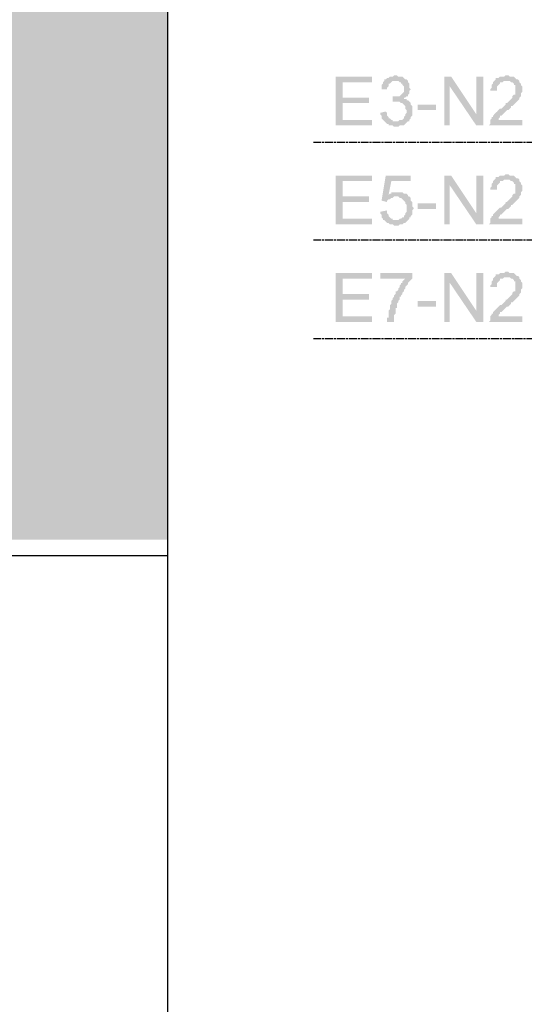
# Model space of a CAD drawing. Header units: millimetres. Extents: x -523 to 1404227, y -783705 to 1038705.
# Tile 317 of 508: x 509783 to 511317, y 226122 to 229114. Entities that reach past the tile are written whole.
import ezdxf

# ---------------------------------------------------------------- set-up
doc = ezdxf.new("R2010")
doc.units = ezdxf.units.MM
doc.linetypes.add('ACAD_ISO08W100', pattern=[36, 24, -3, 6, -3])
doc.layers.add('!!ELEKTRYKA', color=7, linetype='Continuous')

msp = doc.modelspace()

# ---------------------------------------------------------------- hatches: boundary and pattern name
at = {"layer": '!!ELEKTRYKA', "lineweight": 20}
h = msp.add_hatch(dxfattribs=at)
h.set_pattern_fill('ANGLE', color=252, scale=20, angle=45)
h.set_pattern_definition([(45, (-21351.2, 493119.56), (-98.782817, 98.782817), [101.6, -38.1]), (135, (-21351.2, 493119.56), (-98.782817, -98.782817), [101.6, -38.1])])
h.paths.add_polyline_path([(505924.29, 233020.18), (503848.23, 233020.18), (503848.23, 227533.74), (510233.12, 227533.74), (510231.96, 236524.84), (509722.03, 236518.66), (509723.12, 236518.29), (505924.29, 236468.29)])
at = {"layer": '!!ELEKTRYKA', "linetype": 'ACAD_ISO08W100'}
for points in [[(510853.24, 228941.13), (510743.17, 228941.13), (510743.17, 228792.96), (510853.24, 228792.96), (510853.24, 228809.89), (510764.34, 228809.89), (510764.34, 228860.69), (510844.77, 228860.69), (510844.77, 228877.63), (510764.34, 228877.63), (510764.34, 228924.2), (510853.24, 228924.2)], [(510891.34, 228932.66), (510891.34, 228928.43), (510887.11, 228924.2), (510887.11, 228919.96), (510882.87, 228915.73), (510882.87, 228911.5), (510882.87, 228907.26), (510882.87, 228903.03), (510899.81, 228903.03), (510899.81, 228903.03), (510899.81, 228907.26), (510904.04, 228911.5), (510904.04, 228915.73), (510904.04, 228919.96), (510908.27, 228919.96), (510912.51, 228924.2), (510912.51, 228924.2), (510916.74, 228928.43), (510920.97, 228928.43), (510925.21, 228928.43)], [(510925.21, 228945.36), (510920.97, 228945.36), (510916.74, 228941.13), (510908.27, 228941.13), (510904.04, 228936.9), (510899.81, 228936.9), (510895.57, 228932.66), (510895.57, 228932.66), (510891.34, 228932.66), (510925.21, 228928.43), (510929.44, 228928.43), (510933.67, 228928.43), (510937.91, 228924.2), (510942.14, 228924.2), (510942.14, 228919.96), (510946.37, 228919.96), (510946.37, 228915.73), (510950.61, 228911.5), (510950.61, 228907.26), (510950.61, 228903.03), (510950.61, 228903.03), (510950.61, 228898.8), (510950.61, 228894.56), (510946.37, 228890.33), (510946.37, 228890.33), (510942.14, 228886.1), (510942.14, 228886.1), (510937.91, 228881.86), (510933.67, 228881.86), (510929.44, 228881.86), (510925.21, 228881.86), (510920.97, 228881.86), (510954.84, 228877.63), (510959.07, 228881.86), (510963.31, 228881.86), (510963.31, 228886.1), (510967.54, 228890.33), (510967.54, 228890.33), (510967.54, 228894.56), (510967.54, 228898.8), (510971.77, 228903.03), (510967.54, 228907.26), (510967.54, 228911.5), (510967.54, 228915.73), (510967.54, 228919.96), (510963.31, 228924.2), (510963.31, 228924.2), (510963.31, 228928.43), (510959.07, 228932.66), (510954.84, 228932.66), (510950.61, 228936.9), (510950.61, 228936.9), (510946.37, 228941.13), (510942.14, 228941.13), (510937.91, 228941.13), (510933.67, 228941.13), (510929.44, 228945.36)], [(511094.54, 228941.13), (511073.38, 228941.13), (511073.38, 228792.96), (511090.31, 228792.96), (511090.31, 228911.5)], [(511301.98, 228928.43), (511263.88, 228928.43), (511272.35, 228928.43), (511276.58, 228924.2), (511280.82, 228924.2), (511285.05, 228919.96), (511285.05, 228919.96), (511285.05, 228915.73), (511289.28, 228915.73), (511289.28, 228911.5), (511289.28, 228907.26), (511289.28, 228903.03), (511289.28, 228898.8), (511289.28, 228894.56), (511289.28, 228890.33), (511289.28, 228886.1), (511285.05, 228886.1), (511280.82, 228881.86), (511280.82, 228877.63), (511280.82, 228877.63), (511276.58, 228873.39), (511272.35, 228869.16), (511272.35, 228869.16), (511268.12, 228864.93), (511263.88, 228860.69), (511259.65, 228860.69), (511259.65, 228856.46), (511255.42, 228852.23), (511251.18, 228847.99), (511246.95, 228843.76), (511242.71, 228843.76), (511238.48, 228839.53), (511234.25, 228835.29), (511234.25, 228835.29), (511230.01, 228831.06), (511225.78, 228826.83), (511225.78, 228826.83), (511221.55, 228822.59), (511221.55, 228818.36), (511217.31, 228818.36), (511217.31, 228814.13), (511213.08, 228809.89), (511213.08, 228805.66), (511213.08, 228805.66), (511213.08, 228801.43), (511213.08, 228797.19), (511208.85, 228792.96), (511310.45, 228792.96), (511310.45, 228809.89), (511238.48, 228809.89), (511238.48, 228809.89), (511238.48, 228814.13), (511242.71, 228818.36), (511242.71, 228822.59), (511246.95, 228822.59), (511246.95, 228822.59), (511251.18, 228826.83), (511251.18, 228826.83), (511255.42, 228831.06), (511259.65, 228835.29), (511263.88, 228839.53), (511268.12, 228839.53), (511272.35, 228843.76), (511276.58, 228847.99), (511276.58, 228852.23), (511280.82, 228852.23), (511285.05, 228856.46), (511289.28, 228860.69), (511289.28, 228860.69), (511293.52, 228864.93), (511293.52, 228864.93), (511293.52, 228864.93), (511297.75, 228869.16), (511301.98, 228873.39), (511301.98, 228877.63), (511306.22, 228881.86), (511306.22, 228886.1), (511306.22, 228886.1), (511306.22, 228890.33), (511310.45, 228894.56), (511310.45, 228898.8), (511310.45, 228903.03), (511310.45, 228903.03), (511310.45, 228907.26), (511310.45, 228911.5), (511306.22, 228915.73), (511306.22, 228919.96), (511306.22, 228919.96), (511301.98, 228924.2)], [(511263.88, 228945.36), (511259.65, 228945.36), (511255.42, 228941.13), (511242.71, 228941.13), (511238.48, 228936.9), (511234.25, 228936.9), (511230.01, 228936.9), (511230.01, 228932.66), (511225.78, 228928.43), (511225.78, 228928.43), (511221.55, 228924.2), (511221.55, 228919.96), (511217.31, 228915.73), (511217.31, 228911.5), (511217.31, 228907.26), (511213.08, 228903.03), (511213.08, 228898.8), (511234.25, 228898.8), (511234.25, 228903.03), (511234.25, 228907.26), (511234.25, 228911.5), (511238.48, 228915.73), (511238.48, 228915.73), (511242.71, 228919.96), (511242.71, 228924.2), (511246.95, 228924.2), (511251.18, 228924.2), (511255.42, 228928.43), (511259.65, 228928.43), (511263.88, 228928.43), (511301.98, 228928.43), (511297.75, 228932.66), (511297.75, 228932.66), (511293.52, 228932.66), (511289.28, 228936.9), (511289.28, 228936.9), (511285.05, 228941.13), (511280.82, 228941.13), (511276.58, 228941.13), (511272.35, 228941.13), (511268.12, 228945.36)], [(510963.31, 228869.16), (510929.44, 228864.93), (510929.44, 228864.93), (510937.91, 228864.93), (510942.14, 228860.69), (510946.37, 228860.69), (510950.61, 228856.46), (510950.61, 228856.46), (510954.84, 228852.23), (510954.84, 228847.99), (510954.84, 228843.76), (510959.07, 228839.53), (510959.07, 228835.29), (510959.07, 228835.29), (510959.07, 228831.06), (510954.84, 228826.83), (510954.84, 228822.59), (510954.84, 228822.59), (510950.61, 228818.36), (510950.61, 228814.13), (510946.37, 228809.89), (510942.14, 228809.89), (510937.91, 228809.89), (510933.67, 228805.66), (510929.44, 228805.66), (510925.21, 228805.66), (510891.34, 228805.66), (510895.57, 228801.43), (510895.57, 228801.43), (510899.81, 228797.19), (510904.04, 228797.19), (510904.04, 228792.96), (510908.27, 228792.96), (510912.51, 228792.96), (510916.74, 228792.96), (510920.97, 228788.73), (510925.21, 228788.73), (510929.44, 228788.73), (510933.67, 228788.73), (510937.91, 228792.96), (510942.14, 228792.96), (510946.37, 228792.96), (510950.61, 228792.96), (510954.84, 228797.19), (510954.84, 228797.19), (510959.07, 228801.43), (510963.31, 228805.66), (510963.31, 228805.66), (510967.54, 228805.66), (510967.54, 228809.89), (510971.77, 228814.13), (510971.77, 228818.36), (510976.01, 228822.59), (510976.01, 228826.83), (510976.01, 228826.83), (510976.01, 228831.06), (510976.01, 228835.29), (510976.01, 228839.53), (510976.01, 228843.76), (510976.01, 228847.99), (510976.01, 228852.23), (510971.77, 228856.46), (510971.77, 228856.46), (510971.77, 228860.69), (510971.77, 228860.69), (510967.54, 228864.93)], [(510916.74, 228881.86), (510916.74, 228864.93), (510916.74, 228864.93), (510929.44, 228864.93), (510963.31, 228869.16), (510959.07, 228869.16), (510959.07, 228873.39), (510954.84, 228873.39), (510950.61, 228873.39), (510950.61, 228877.63), (510954.84, 228877.63), (510920.97, 228881.86)], [(510895.57, 228835.29), (510878.64, 228831.06), (510878.64, 228831.06), (510878.64, 228826.83), (510882.87, 228822.59), (510882.87, 228818.36), (510882.87, 228814.13), (510887.11, 228809.89), (510887.11, 228809.89), (510891.34, 228805.66), (510925.21, 228805.66), (510920.97, 228805.66), (510916.74, 228805.66), (510916.74, 228809.89), (510912.51, 228809.89), (510908.27, 228814.13), (510908.27, 228814.13), (510904.04, 228814.13), (510904.04, 228818.36), (510899.81, 228822.59), (510899.81, 228826.83), (510899.81, 228831.06)], [(510853.24, 228640.56), (510743.17, 228640.56), (510743.17, 228492.39), (510853.24, 228492.39), (510853.24, 228509.32), (510764.34, 228509.32), (510764.34, 228560.12), (510844.77, 228560.12), (510844.77, 228577.05), (510764.34, 228577.05), (510764.34, 228623.62), (510853.24, 228623.62)], [(510971.77, 228640.56), (510895.57, 228640.56), (510882.87, 228564.35), (510899.81, 228560.12), (510899.81, 228564.35), (510904.04, 228568.59), (510908.27, 228568.59), (510912.51, 228572.82), (510912.51, 228572.82), (510912.51, 228572.82), (510916.74, 228572.82), (510920.97, 228577.05), (510925.21, 228577.05), (510963.31, 228577.05), (510963.31, 228581.29), (510904.04, 228581.29), (510912.51, 228623.62), (510971.77, 228623.62)], [(511094.54, 228640.56), (511073.38, 228640.56), (511073.38, 228492.39), (511090.31, 228492.39), (511090.31, 228610.92)], [(511301.98, 228627.86), (511263.88, 228627.86), (511272.35, 228627.86), (511276.58, 228623.62), (511280.82, 228623.62), (511285.05, 228619.39), (511285.05, 228619.39), (511285.05, 228615.15), (511289.28, 228615.15), (511289.28, 228610.92), (511289.28, 228606.69), (511289.28, 228602.45), (511289.28, 228598.22), (511289.28, 228593.99), (511289.28, 228589.75), (511289.28, 228585.52), (511285.05, 228585.52), (511280.82, 228581.29), (511280.82, 228577.05), (511280.82, 228577.05), (511276.58, 228572.82), (511272.35, 228568.59), (511272.35, 228568.59), (511268.12, 228564.35), (511263.88, 228560.12), (511259.65, 228560.12), (511259.65, 228555.89), (511255.42, 228551.65), (511251.18, 228547.42), (511246.95, 228543.19), (511242.71, 228543.19), (511238.48, 228538.95), (511234.25, 228534.72), (511234.25, 228534.72), (511230.01, 228530.49), (511225.78, 228526.25), (511225.78, 228526.25), (511221.55, 228522.02), (511221.55, 228517.79), (511217.31, 228517.79), (511217.31, 228513.55), (511213.08, 228509.32), (511213.08, 228505.09), (511213.08, 228505.09), (511213.08, 228500.85), (511213.08, 228496.62), (511208.85, 228492.39), (511310.45, 228492.39), (511310.45, 228509.32), (511238.48, 228509.32), (511238.48, 228509.32), (511238.48, 228513.55), (511242.71, 228517.79), (511242.71, 228522.02), (511246.95, 228522.02), (511246.95, 228522.02), (511251.18, 228526.25), (511251.18, 228526.25), (511255.42, 228530.49), (511259.65, 228534.72), (511263.88, 228538.95), (511268.12, 228538.95), (511272.35, 228543.19), (511276.58, 228547.42), (511276.58, 228551.65), (511280.82, 228551.65), (511285.05, 228555.89), (511289.28, 228560.12), (511289.28, 228560.12), (511293.52, 228564.35), (511293.52, 228564.35), (511293.52, 228564.35), (511297.75, 228568.59), (511301.98, 228572.82), (511301.98, 228577.05), (511306.22, 228581.29), (511306.22, 228585.52), (511306.22, 228585.52), (511306.22, 228589.75), (511310.45, 228593.99), (511310.45, 228598.22), (511310.45, 228602.45), (511310.45, 228602.45), (511310.45, 228606.69), (511310.45, 228610.92), (511306.22, 228615.15), (511306.22, 228619.39), (511306.22, 228619.39), (511301.98, 228623.62)], [(511263.88, 228644.79), (511259.65, 228644.79), (511255.42, 228640.56), (511242.71, 228640.56), (511238.48, 228636.32), (511234.25, 228636.32), (511230.01, 228636.32), (511230.01, 228632.09), (511225.78, 228627.86), (511225.78, 228627.86), (511221.55, 228623.62), (511221.55, 228619.39), (511217.31, 228615.15), (511217.31, 228610.92), (511217.31, 228606.69), (511213.08, 228602.45), (511213.08, 228598.22), (511234.25, 228598.22), (511234.25, 228602.45), (511234.25, 228606.69), (511234.25, 228610.92), (511238.48, 228615.15), (511238.48, 228615.15), (511242.71, 228619.39), (511242.71, 228623.62), (511246.95, 228623.62), (511251.18, 228623.62), (511255.42, 228627.86), (511259.65, 228627.86), (511263.88, 228627.86), (511301.98, 228627.86), (511297.75, 228632.09), (511297.75, 228632.09), (511293.52, 228632.09), (511289.28, 228636.32), (511289.28, 228636.32), (511285.05, 228640.56), (511280.82, 228640.56), (511276.58, 228640.56), (511272.35, 228640.56), (511268.12, 228644.79)], [(510933.67, 228589.75), (510912.51, 228589.75), (510912.51, 228585.52), (510908.27, 228585.52), (510904.04, 228581.29), (510963.31, 228581.29), (510959.07, 228585.52), (510954.84, 228585.52), (510950.61, 228585.52), (510946.37, 228589.75), (510942.14, 228589.75), (510942.14, 228589.75), (510937.91, 228589.75)], [(510963.31, 228577.05), (510925.21, 228577.05), (510933.67, 228577.05), (510937.91, 228572.82), (510942.14, 228572.82), (510942.14, 228572.82), (510946.37, 228568.59), (510950.61, 228564.35), (510950.61, 228564.35), (510954.84, 228560.12), (510954.84, 228560.12), (510954.84, 228555.89), (510959.07, 228551.65), (510959.07, 228547.42), (510959.07, 228543.19), (510959.07, 228543.19), (510959.07, 228538.95), (510959.07, 228534.72), (510959.07, 228530.49), (510954.84, 228526.25), (510954.84, 228522.02), (510950.61, 228517.79), (510950.61, 228513.55), (510950.61, 228513.55), (510946.37, 228513.55), (510942.14, 228509.32), (510937.91, 228509.32), (510933.67, 228505.09), (510929.44, 228505.09), (510925.21, 228505.09), (510963.31, 228505.09), (510967.54, 228509.32), (510967.54, 228509.32), (510967.54, 228513.55), (510971.77, 228513.55), (510971.77, 228517.79), (510976.01, 228522.02), (510976.01, 228526.25), (510976.01, 228530.49), (510976.01, 228534.72), (510980.24, 228538.95), (510980.24, 228543.19), (510980.24, 228543.19), (510976.01, 228547.42), (510976.01, 228551.65), (510976.01, 228555.89), (510976.01, 228560.12), (510971.77, 228564.35), (510971.77, 228568.59), (510971.77, 228572.82), (510967.54, 228577.05)], [(510899.81, 228534.72), (510878.64, 228530.49), (510878.64, 228530.49), (510878.64, 228526.25), (510882.87, 228522.02), (510882.87, 228517.79), (510882.87, 228513.55), (510887.11, 228509.32), (510887.11, 228505.09), (510891.34, 228505.09), (510895.57, 228500.85), (510895.57, 228500.85), (510899.81, 228496.62), (510904.04, 228496.62), (510908.27, 228492.39), (510908.27, 228492.39), (510912.51, 228492.39), (510916.74, 228492.39), (510920.97, 228488.15), (510925.21, 228488.15), (510929.44, 228488.15), (510933.67, 228488.15), (510937.91, 228492.39), (510942.14, 228492.39), (510942.14, 228492.39), (510946.37, 228492.39), (510950.61, 228496.62), (510954.84, 228496.62), (510959.07, 228500.85), (510959.07, 228500.85), (510963.31, 228505.09), (510925.21, 228505.09), (510925.21, 228505.09), (510920.97, 228505.09), (510916.74, 228505.09), (510916.74, 228509.32), (510912.51, 228509.32), (510908.27, 228513.55), (510908.27, 228513.55), (510904.04, 228517.79), (510904.04, 228522.02), (510899.81, 228526.25), (510899.81, 228530.49)], [(510853.24, 228344.21), (510743.17, 228344.21), (510743.17, 228196.04), (510853.24, 228196.04), (510853.24, 228212.98), (510764.34, 228212.98), (510764.34, 228263.78), (510844.77, 228263.78), (510844.77, 228280.71), (510764.34, 228280.71), (510764.34, 228327.28), (510853.24, 228327.28)], [(510976.01, 228344.21), (510878.64, 228344.21), (510878.64, 228327.28), (510954.84, 228327.28), (510950.61, 228323.05), (510946.37, 228318.81), (510946.37, 228314.58), (510942.14, 228314.58), (510942.14, 228310.35), (510937.91, 228306.11), (510937.91, 228301.88), (510933.67, 228297.65), (510933.67, 228293.41), (510929.44, 228289.18), (510925.21, 228289.18), (510925.21, 228284.95), (510925.21, 228280.71), (510920.97, 228276.48), (510920.97, 228272.25), (510920.97, 228272.25), (510916.74, 228268.01), (510916.74, 228263.78), (510912.51, 228259.55), (510912.51, 228255.31), (510912.51, 228251.08), (510908.27, 228246.85), (510908.27, 228242.61), (510908.27, 228238.38), (510908.27, 228238.38), (510908.27, 228234.15), (510904.04, 228229.91), (510904.04, 228221.44), (510904.04, 228217.21), (510904.04, 228212.98), (510904.04, 228208.74), (510899.81, 228208.74), (510899.81, 228204.51), (510899.81, 228200.28), (510899.81, 228196.04), (510920.97, 228196.04), (510920.97, 228200.28), (510920.97, 228204.51), (510920.97, 228208.74), (510920.97, 228212.98), (510920.97, 228217.21), (510925.21, 228221.44), (510925.21, 228225.68), (510925.21, 228229.91), (510925.21, 228234.15), (510925.21, 228238.38), (510929.44, 228238.38), (510929.44, 228242.61), (510929.44, 228246.85), (510929.44, 228251.08), (510933.67, 228255.31), (510933.67, 228259.55), (510937.91, 228263.78), (510937.91, 228268.01), (510937.91, 228272.25), (510942.14, 228272.25), (510942.14, 228276.48), (510946.37, 228280.71), (510946.37, 228284.95), (510950.61, 228289.18), (510950.61, 228293.41), (510954.84, 228297.65), (510954.84, 228301.88), (510959.07, 228306.11), (510959.07, 228306.11), (510963.31, 228310.35), (510963.31, 228314.58), (510967.54, 228318.81), (510971.77, 228323.05), (510971.77, 228323.05), (510976.01, 228327.28), (510976.01, 228331.51)], [(511094.54, 228344.21), (511073.38, 228344.21), (511073.38, 228196.04), (511090.31, 228196.04), (511090.31, 228314.58)], [(511301.98, 228331.51), (511263.88, 228331.51), (511272.35, 228331.51), (511276.58, 228327.28), (511280.82, 228327.28), (511285.05, 228323.05), (511285.05, 228323.05), (511285.05, 228318.81), (511289.28, 228318.81), (511289.28, 228314.58), (511289.28, 228310.35), (511289.28, 228306.11), (511289.28, 228301.88), (511289.28, 228297.65), (511289.28, 228293.41), (511289.28, 228289.18), (511285.05, 228289.18), (511280.82, 228284.95), (511280.82, 228280.71), (511280.82, 228280.71), (511276.58, 228276.48), (511272.35, 228272.25), (511272.35, 228272.25), (511268.12, 228268.01), (511263.88, 228263.78), (511259.65, 228263.78), (511259.65, 228259.55), (511255.42, 228255.31), (511251.18, 228251.08), (511246.95, 228246.85), (511242.71, 228246.85), (511238.48, 228242.61), (511234.25, 228238.38), (511234.25, 228238.38), (511230.01, 228234.15), (511225.78, 228229.91), (511225.78, 228229.91), (511221.55, 228225.68), (511221.55, 228221.44), (511217.31, 228221.44), (511217.31, 228217.21), (511213.08, 228212.98), (511213.08, 228208.74), (511213.08, 228208.74), (511213.08, 228204.51), (511213.08, 228200.28), (511208.85, 228196.04), (511310.45, 228196.04), (511310.45, 228212.98), (511238.48, 228212.98), (511238.48, 228212.98), (511238.48, 228217.21), (511242.71, 228221.44), (511242.71, 228225.68), (511246.95, 228225.68), (511246.95, 228225.68), (511251.18, 228229.91), (511251.18, 228229.91), (511255.42, 228234.15), (511259.65, 228238.38), (511263.88, 228242.61), (511268.12, 228242.61), (511272.35, 228246.85), (511276.58, 228251.08), (511276.58, 228255.31), (511280.82, 228255.31), (511285.05, 228259.55), (511289.28, 228263.78), (511289.28, 228263.78), (511293.52, 228268.01), (511293.52, 228268.01), (511293.52, 228268.01), (511297.75, 228272.25), (511301.98, 228276.48), (511301.98, 228280.71), (511306.22, 228284.95), (511306.22, 228289.18), (511306.22, 228289.18), (511306.22, 228293.41), (511310.45, 228297.65), (511310.45, 228301.88), (511310.45, 228306.11), (511310.45, 228306.11), (511310.45, 228310.35), (511310.45, 228314.58), (511306.22, 228318.81), (511306.22, 228323.05), (511306.22, 228323.05), (511301.98, 228327.28)], [(511263.88, 228348.45), (511259.65, 228348.45), (511255.42, 228344.21), (511242.71, 228344.21), (511238.48, 228339.98), (511234.25, 228339.98), (511230.01, 228339.98), (511230.01, 228335.75), (511225.78, 228331.51), (511225.78, 228331.51), (511221.55, 228327.28), (511221.55, 228323.05), (511217.31, 228318.81), (511217.31, 228314.58), (511217.31, 228310.35), (511213.08, 228306.11), (511213.08, 228301.88), (511234.25, 228301.88), (511234.25, 228306.11), (511234.25, 228310.35), (511234.25, 228314.58), (511238.48, 228318.81), (511238.48, 228318.81), (511242.71, 228323.05), (511242.71, 228327.28), (511246.95, 228327.28), (511251.18, 228327.28), (511255.42, 228331.51), (511259.65, 228331.51), (511263.88, 228331.51), (511301.98, 228331.51), (511297.75, 228335.75), (511297.75, 228335.75), (511293.52, 228335.75), (511289.28, 228339.98), (511289.28, 228339.98), (511285.05, 228344.21), (511280.82, 228344.21), (511276.58, 228344.21), (511272.35, 228344.21), (511268.12, 228348.45)]]:
    msp.add_hatch(color=14, dxfattribs=at).paths.add_polyline_path(points)

# ---------------------------------------------------------------- linework, layer by layer
at = {"layer": '!!ELEKTRYKA', "color": 252}
for p, q in [((510233.12, 225275.06), (510233.12, 236828.69)), ((510233.12, 227485.06), (503783.12, 227485.06))]:
    msp.add_line(p, q, dxfattribs=at)
at = {"layer": '!!ELEKTRYKA', "color": 14, "linetype": 'ACAD_ISO08W100', "lineweight": -3}
for points in [[(510675.43, 228742.16), (512876.82, 228742.16), (512876.82, 229042.73)], [(510675.43, 228445.82), (512876.82, 228445.82), (512876.82, 228742.16)], [(510675.43, 228145.24), (512876.82, 228145.24), (512876.82, 228445.82)]]:
    msp.add_lwpolyline(points, dxfattribs=at)
for points in [[(511094.54, 228941.13), (511090.31, 228911.5), (511170.75, 228826.83), (511170.75, 228792.96)], [(511170.75, 228941.13), (511170.75, 228792.96), (511191.91, 228941.13), (511191.91, 228792.96)], [(510992.94, 228839.53), (510992.94, 228856.46), (511047.98, 228839.53), (511047.98, 228856.46)], [(511094.54, 228640.56), (511090.31, 228610.92), (511170.75, 228526.25), (511170.75, 228492.39)], [(511170.75, 228640.56), (511170.75, 228492.39), (511191.91, 228640.56), (511191.91, 228492.39)], [(510992.94, 228538.95), (510992.94, 228555.89), (511047.98, 228538.95), (511047.98, 228555.89)], [(511094.54, 228344.21), (511090.31, 228314.58), (511170.75, 228229.91), (511170.75, 228196.04)], [(511170.75, 228344.21), (511170.75, 228196.04), (511191.91, 228344.21), (511191.91, 228196.04)], [(510992.94, 228242.61), (510992.94, 228259.55), (511047.98, 228242.61), (511047.98, 228259.55)]]:
    msp.add_solid(points, dxfattribs=at)

doc.saveas('drawing.dxf')
